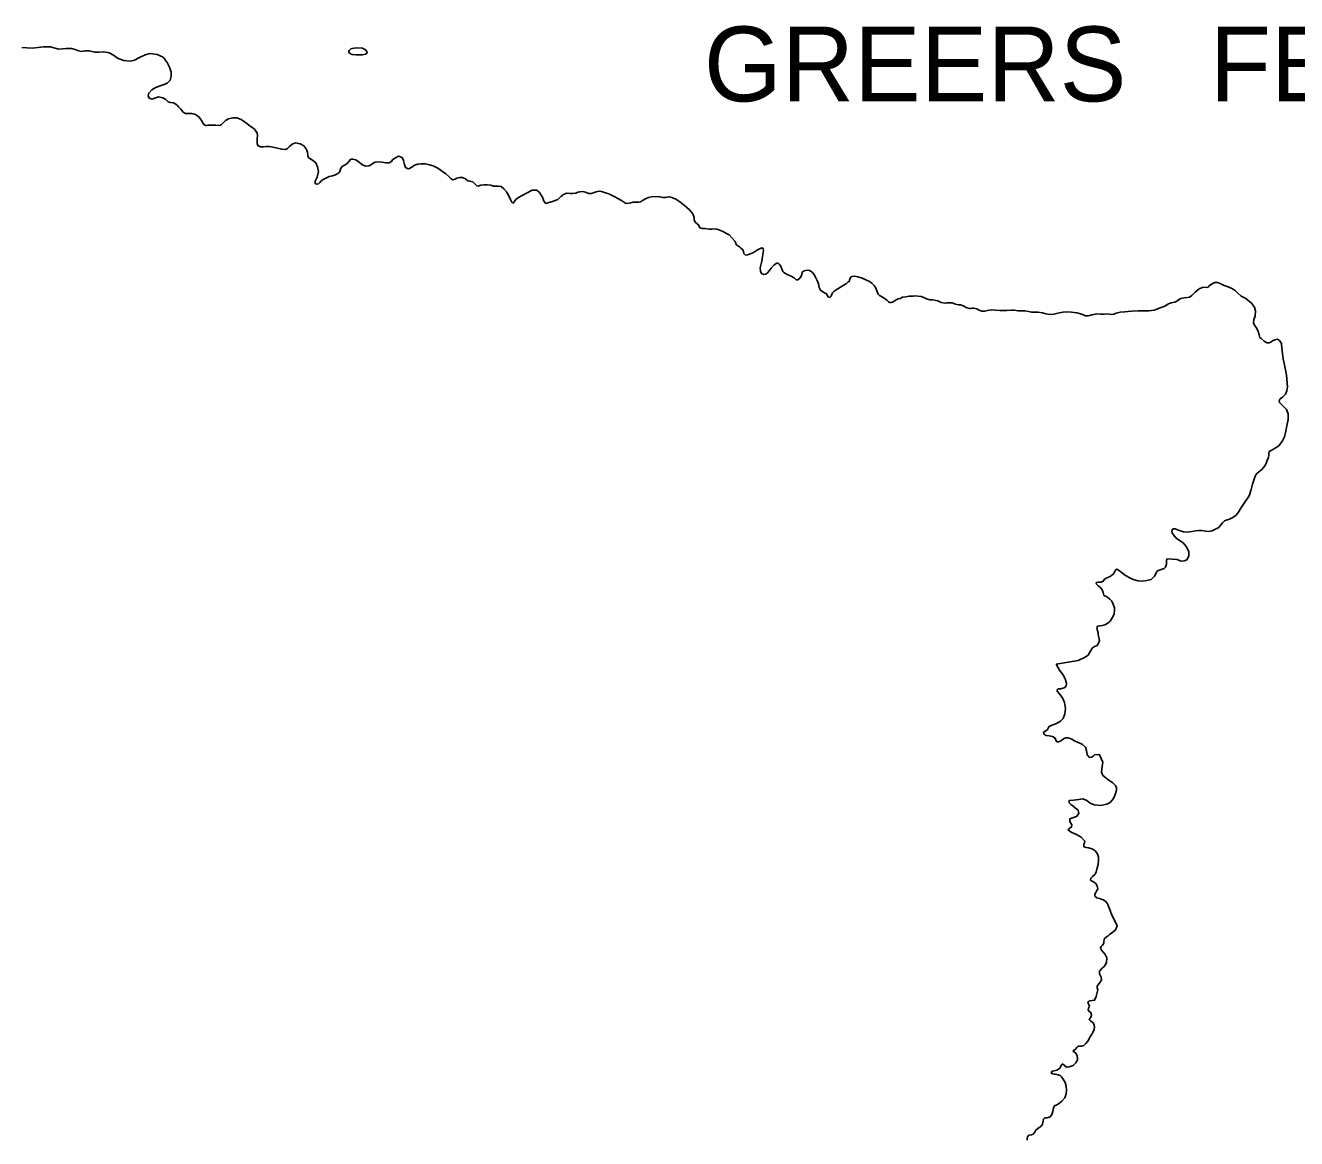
# Model space of a CAD drawing. Extents: x -939622 to -934222, y 1383701 to 1385301.
# Drawn here: x -936541.88 to -936514.97, y 1384665.88 to 1384689.45 of the extents above; entities that cross this region are included whole.
import ezdxf

# ---------------------------------------------------------------- set-up
doc = ezdxf.new("R2010")
doc.units = 0
doc.layers.add('Level 9', color=7, linetype='Continuous')

msp = doc.modelspace()

# ---------------------------------------------------------------- linework, layer by layer
at = {"layer": 'Level 9'}
for points in [[(-936540.014, 1384688.814), (-936540.106, 1384688.868), (-936540.224, 1384688.889), (-936540.329, 1384688.879), (-936540.41, 1384688.88), (-936540.467, 1384688.893), (-936540.537, 1384688.912), (-936540.624, 1384688.907), (-936540.696, 1384688.898), (-936540.759, 1384688.911), (-936540.832, 1384688.939), (-936540.905, 1384688.958), (-936541.016, 1384688.961), (-936541.094, 1384688.952), (-936541.172, 1384688.947), (-936541.278, 1384688.974), (-936541.354, 1384688.995), (-936541.498, 1384688.997), (-936541.611, 1384688.981), (-936541.731, 1384688.966), (-936541.851, 1384688.974), (-936541.957, 1384688.98)], [(-936534.746, 1384688.967), (-936534.875, 1384688.972), (-936534.923, 1384688.964), (-936534.965, 1384688.96), (-936534.991, 1384688.953), (-936535.012, 1384688.931), (-936535.026, 1384688.913), (-936535.035, 1384688.898)], [(-936535.035, 1384688.898), (-936535.031, 1384688.871), (-936535, 1384688.848), (-936534.964, 1384688.834), (-936534.879, 1384688.824), (-936534.807, 1384688.823), (-936534.744, 1384688.825), (-936534.679, 1384688.839), (-936534.649, 1384688.864), (-936534.65, 1384688.894), (-936534.679, 1384688.933), (-936534.746, 1384688.967)], [(-936535.168, 1384686.466), (-936535.2, 1384686.423), (-936535.214, 1384686.374), (-936535.234, 1384686.338), (-936535.266, 1384686.312), (-936535.319, 1384686.281), (-936535.378, 1384686.264), (-936535.447, 1384686.247), (-936535.518, 1384686.214), (-936535.574, 1384686.183), (-936535.618, 1384686.154), (-936535.65, 1384686.123), (-936535.679, 1384686.095), (-936535.709, 1384686.088), (-936535.746, 1384686.099), (-936535.747, 1384686.147), (-936535.705, 1384686.233), (-936535.678, 1384686.351), (-936535.694, 1384686.456), (-936535.732, 1384686.539), (-936535.803, 1384686.597), (-936535.861, 1384686.628), (-936535.895, 1384686.654), (-936535.903, 1384686.699), (-936535.911, 1384686.765), (-936535.934, 1384686.836), (-936535.987, 1384686.898), (-936536.066, 1384686.938), (-936536.166, 1384686.959), (-936536.237, 1384686.932), (-936536.293, 1384686.883), (-936536.333, 1384686.839), (-936536.372, 1384686.823), (-936536.453, 1384686.824), (-936536.544, 1384686.848), (-936536.641, 1384686.869), (-936536.716, 1384686.882), (-936536.785, 1384686.882), (-936536.842, 1384686.875), (-936536.902, 1384686.879), (-936536.963, 1384686.904), (-936536.974, 1384686.946), (-936536.973, 1384687.036), (-936536.97, 1384687.12), (-936536.975, 1384687.168), (-936537.034, 1384687.251), (-936537.133, 1384687.323), (-936537.222, 1384687.39), (-936537.317, 1384687.453), (-936537.405, 1384687.489), (-936537.489, 1384687.493), (-936537.581, 1384687.466), (-936537.647, 1384687.434), (-936537.696, 1384687.387), (-936537.74, 1384687.341), (-936537.778, 1384687.327), (-936537.848, 1384687.334), (-936537.926, 1384687.338), (-936538.013, 1384687.338), (-936538.064, 1384687.328), (-936538.106, 1384687.35), (-936538.157, 1384687.433), (-936538.204, 1384687.504), (-936538.284, 1384687.564), (-936538.357, 1384687.583), (-936538.447, 1384687.581), (-936538.489, 1384687.579), (-936538.541, 1384687.608), (-936538.594, 1384687.675), (-936538.638, 1384687.725), (-936538.678, 1384687.769), (-936538.745, 1384687.806), (-936538.812, 1384687.816), (-936538.863, 1384687.832), (-936538.907, 1384687.879), (-936538.971, 1384687.913), (-936539.062, 1384687.932), (-936539.198, 1384687.885), (-936539.262, 1384687.904), (-936539.285, 1384687.955), (-936539.269, 1384688.016), (-936539.205, 1384688.081), (-936539.134, 1384688.128), (-936539.051, 1384688.161), (-936538.965, 1384688.19), (-936538.882, 1384688.226), (-936538.815, 1384688.291), (-936538.796, 1384688.376), (-936538.799, 1384688.454), (-936538.832, 1384688.564), (-936538.881, 1384688.662), (-936538.968, 1384688.774), (-936539.09, 1384688.833), (-936539.241, 1384688.85), (-936539.348, 1384688.825), (-936539.478, 1384688.764), (-936539.57, 1384688.713), (-936539.665, 1384688.692), (-936539.798, 1384688.703), (-936539.934, 1384688.753), (-936540.014, 1384688.814)], [(-936529.427, 1384685.833), (-936529.531, 1384685.884), (-936529.622, 1384685.911), (-936529.683, 1384685.93), (-936529.743, 1384685.941), (-936529.797, 1384685.927), (-936529.856, 1384685.904), (-936529.901, 1384685.888), (-936529.958, 1384685.892), (-936530.022, 1384685.917), (-936530.079, 1384685.93), (-936530.142, 1384685.925), (-936530.187, 1384685.915), (-936530.228, 1384685.896), (-936530.297, 1384685.887), (-936530.345, 1384685.892), (-936530.417, 1384685.893), (-936530.474, 1384685.873), (-936530.539, 1384685.832), (-936530.582, 1384685.791), (-936530.606, 1384685.764), (-936530.724, 1384685.721), (-936530.796, 1384685.701), (-936530.861, 1384685.678), (-936530.902, 1384685.725), (-936530.934, 1384685.811), (-936530.994, 1384685.908), (-936531.05, 1384685.958), (-936531.149, 1384685.958), (-936531.27, 1384685.897), (-936531.365, 1384685.843), (-936531.442, 1384685.807), (-936531.497, 1384685.76), (-936531.532, 1384685.714), (-936531.543, 1384685.696), (-936531.564, 1384685.686), (-936531.583, 1384685.707), (-936531.609, 1384685.763), (-936531.65, 1384685.852), (-936531.698, 1384685.926), (-936531.754, 1384685.99), (-936531.806, 1384686.034), (-936531.87, 1384686.047), (-936531.921, 1384686.042), (-936531.978, 1384686.043), (-936532.03, 1384686.066), (-936532.105, 1384686.073), (-936532.171, 1384686.071), (-936532.237, 1384686.063), (-936532.296, 1384686.046), (-936532.323, 1384686.051), (-936532.373, 1384686.103), (-936532.407, 1384686.133), (-936532.471, 1384686.152), (-936532.513, 1384686.159), (-936532.562, 1384686.197), (-936532.629, 1384686.228), (-936532.689, 1384686.229), (-936532.746, 1384686.215), (-936532.784, 1384686.19), (-936532.835, 1384686.18), (-936532.869, 1384686.2), (-936532.915, 1384686.249), (-936532.977, 1384686.305), (-936533.146, 1384686.426), (-936533.25, 1384686.474), (-936533.329, 1384686.498), (-936533.41, 1384686.514), (-936533.509, 1384686.52), (-936533.575, 1384686.509), (-936533.644, 1384686.489), (-936533.682, 1384686.463), (-936533.714, 1384686.438), (-936533.749, 1384686.419), (-936533.776, 1384686.412), (-936533.831, 1384686.441), (-936533.854, 1384686.503), (-936533.875, 1384686.59), (-936533.907, 1384686.649), (-936533.98, 1384686.677), (-936534.06, 1384686.635), (-936534.106, 1384686.598), (-936534.132, 1384686.564), (-936534.183, 1384686.541), (-936534.252, 1384686.536), (-936534.336, 1384686.549), (-936534.418, 1384686.561), (-936534.477, 1384686.55), (-936534.516, 1384686.534), (-936534.557, 1384686.506), (-936534.604, 1384686.474), (-936534.679, 1384686.466), (-936534.758, 1384686.5), (-936534.814, 1384686.555), (-936534.887, 1384686.598), (-936534.948, 1384686.617), (-936534.99, 1384686.613), (-936535.036, 1384686.563), (-936535.068, 1384686.523), (-936535.115, 1384686.498), (-936535.168, 1384686.466)], [(-936524.792, 1384683.785), (-936524.806, 1384683.755), (-936524.823, 1384683.715), (-936524.849, 1384683.69), (-936524.885, 1384683.698), (-936524.921, 1384683.763), (-936524.963, 1384683.786), (-936525, 1384683.809), (-936525.043, 1384683.844), (-936525.072, 1384683.897), (-936525.086, 1384683.975), (-936525.116, 1384684.046), (-936525.151, 1384684.117), (-936525.189, 1384684.179), (-936525.226, 1384684.223), (-936525.278, 1384684.255), (-936525.339, 1384684.265), (-936525.395, 1384684.248), (-936525.431, 1384684.226), (-936525.444, 1384684.174), (-936525.464, 1384684.126), (-936525.495, 1384684.083), (-936525.525, 1384684.061), (-936525.564, 1384684.062), (-936525.607, 1384684.1), (-936525.668, 1384684.14), (-936525.735, 1384684.165), (-936525.821, 1384684.217), (-936525.846, 1384684.24), (-936525.868, 1384684.294), (-936525.888, 1384684.35), (-936525.919, 1384684.394), (-936525.944, 1384684.415), (-936525.971, 1384684.417), (-936526.024, 1384684.379), (-936526.088, 1384684.305), (-936526.134, 1384684.252), (-936526.169, 1384684.209), (-936526.207, 1384684.181), (-936526.249, 1384684.174), (-936526.295, 1384684.193), (-936526.32, 1384684.244), (-936526.322, 1384684.316), (-936526.291, 1384684.455), (-936526.268, 1384684.594), (-936526.257, 1384684.637), (-936526.253, 1384684.679), (-936526.263, 1384684.727), (-936526.288, 1384684.738), (-936526.383, 1384684.699), (-936526.468, 1384684.642), (-936526.548, 1384684.604), (-936526.589, 1384684.587), (-936526.634, 1384684.586), (-936526.671, 1384684.618), (-936526.679, 1384684.663), (-936526.692, 1384684.696), (-936526.732, 1384684.733), (-936526.763, 1384684.757), (-936526.8, 1384684.783), (-936526.834, 1384684.812), (-936526.854, 1384684.874), (-936526.978, 1384685.015), (-936527.125, 1384685.088), (-936527.231, 1384685.133), (-936527.303, 1384685.14), (-936527.354, 1384685.13), (-936527.411, 1384685.134), (-936527.49, 1384685.146), (-936527.55, 1384685.145), (-936527.598, 1384685.164), (-936527.633, 1384685.223), (-936527.692, 1384685.276), (-936527.718, 1384685.326), (-936527.719, 1384685.38), (-936527.746, 1384685.46), (-936527.821, 1384685.545), (-936527.935, 1384685.644), (-936528.024, 1384685.714), (-936528.113, 1384685.768), (-936528.192, 1384685.805), (-936528.241, 1384685.815), (-936528.295, 1384685.814), (-936528.327, 1384685.807), (-936528.381, 1384685.802), (-936528.448, 1384685.818), (-936528.517, 1384685.828), (-936528.622, 1384685.816), (-936528.685, 1384685.805), (-936528.753, 1384685.778), (-936528.818, 1384685.737), (-936528.859, 1384685.712), (-936528.895, 1384685.705), (-936528.961, 1384685.706), (-936529.012, 1384685.704), (-936529.06, 1384685.691), (-936529.125, 1384685.677), (-936529.176, 1384685.681), (-936529.241, 1384685.724), (-936529.324, 1384685.779), (-936529.427, 1384685.833)], [(-936518.784, 1384683.353), (-936518.835, 1384683.334), (-936518.885, 1384683.329), (-936518.979, 1384683.341), (-936519.039, 1384683.336), (-936519.108, 1384683.337), (-936519.192, 1384683.338), (-936519.264, 1384683.329), (-936519.3, 1384683.319), (-936519.377, 1384683.302), (-936519.434, 1384683.3), (-936519.51, 1384683.331), (-936519.616, 1384683.364), (-936519.734, 1384683.378), (-936519.836, 1384683.381), (-936519.908, 1384683.379), (-936519.995, 1384683.361), (-936520.024, 1384683.354), (-936520.105, 1384683.331), (-936520.195, 1384683.325), (-936520.276, 1384683.34), (-936520.343, 1384683.362), (-936520.434, 1384683.375), (-936520.491, 1384683.376), (-936520.572, 1384683.376), (-936520.644, 1384683.392), (-936520.72, 1384683.405), (-936520.795, 1384683.406), (-936520.858, 1384683.407), (-936520.948, 1384683.419), (-936521.005, 1384683.417), (-936521.098, 1384683.411), (-936521.176, 1384683.409), (-936521.258, 1384683.409), (-936521.342, 1384683.416), (-936521.417, 1384683.423), (-936521.465, 1384683.421), (-936521.513, 1384683.414), (-936521.567, 1384683.4), (-936521.627, 1384683.398), (-936521.684, 1384683.42), (-936521.733, 1384683.446), (-936521.8, 1384683.462), (-936521.836, 1384683.461), (-936521.863, 1384683.457), (-936521.893, 1384683.456), (-936521.95, 1384683.469), (-936522.027, 1384683.512), (-936522.081, 1384683.532), (-936522.123, 1384683.533), (-936522.187, 1384683.546), (-936522.26, 1384683.571), (-936522.329, 1384683.575), (-936522.374, 1384683.571), (-936522.413, 1384683.564), (-936522.491, 1384683.582), (-936522.562, 1384683.619), (-936522.631, 1384683.629), (-936522.67, 1384683.634), (-936522.733, 1384683.638), (-936522.803, 1384683.66), (-936522.861, 1384683.688), (-936522.913, 1384683.705), (-936522.988, 1384683.717), (-936523.039, 1384683.722), (-936523.084, 1384683.714), (-936523.171, 1384683.712), (-936523.237, 1384683.704), (-936523.309, 1384683.692), (-936523.362, 1384683.667), (-936523.398, 1384683.657), (-936523.442, 1384683.64), (-936523.489, 1384683.612), (-936523.525, 1384683.59), (-936523.551, 1384683.583), (-936523.575, 1384683.582), (-936523.609, 1384683.596), (-936523.64, 1384683.628), (-936523.717, 1384683.689), (-936523.796, 1384683.729), (-936523.827, 1384683.755), (-936523.85, 1384683.829), (-936523.873, 1384683.883), (-936523.911, 1384683.939), (-936523.958, 1384683.991), (-936524.01, 1384684.026), (-936524.089, 1384684.06), (-936524.162, 1384684.093), (-936524.253, 1384684.127), (-936524.32, 1384684.137), (-936524.374, 1384684.132), (-936524.403, 1384684.122), (-936524.423, 1384684.076), (-936524.439, 1384684.025), (-936524.457, 1384684.018), (-936524.504, 1384683.978), (-936524.569, 1384683.943), (-936524.625, 1384683.905), (-936524.681, 1384683.873), (-936524.754, 1384683.823), (-936524.792, 1384683.785)], [(-936516.385, 1384678.993), (-936516.312, 1384679.031), (-936516.247, 1384679.081), (-936516.198, 1384679.14), (-936516.158, 1384679.204), (-936516.086, 1384679.309), (-936515.966, 1384679.487), (-936515.925, 1384679.623), (-936515.898, 1384679.732), (-936515.876, 1384679.802), (-936515.852, 1384679.884), (-936515.818, 1384679.946), (-936515.771, 1384679.992), (-936515.71, 1384680.039), (-936515.657, 1384680.092), (-936515.626, 1384680.147), (-936515.603, 1384680.193), (-936515.587, 1384680.244), (-936515.559, 1384680.296), (-936515.555, 1384680.366), (-936515.542, 1384680.429), (-936515.489, 1384680.458), (-936515.341, 1384680.544), (-936515.26, 1384680.649), (-936515.224, 1384680.737), (-936515.195, 1384680.855), (-936515.168, 1384680.973), (-936515.145, 1384681.103), (-936515.146, 1384681.227), (-936515.176, 1384681.316), (-936515.232, 1384681.371), (-936515.294, 1384681.427), (-936515.325, 1384681.465), (-936515.332, 1384681.501), (-936515.312, 1384681.54), (-936515.263, 1384681.578), (-936515.201, 1384681.637), (-936515.168, 1384681.71), (-936515.158, 1384681.795), (-936515.178, 1384682.041), (-936515.217, 1384682.223), (-936515.249, 1384682.385), (-936515.274, 1384682.61), (-936515.286, 1384682.711), (-936515.324, 1384682.776), (-936515.367, 1384682.808), (-936515.427, 1384682.794), (-936515.477, 1384682.769), (-936515.509, 1384682.744), (-936515.545, 1384682.725), (-936515.596, 1384682.726), (-936515.654, 1384682.763), (-936515.716, 1384682.816), (-936515.741, 1384682.842), (-936515.757, 1384682.896), (-936515.775, 1384682.964), (-936515.807, 1384683.032), (-936515.854, 1384683.1), (-936515.88, 1384683.148), (-936515.867, 1384683.22), (-936515.842, 1384683.29), (-936515.833, 1384683.402), (-936515.854, 1384683.479), (-936515.92, 1384683.567), (-936516.043, 1384683.663), (-936516.138, 1384683.717), (-936516.206, 1384683.781), (-936516.265, 1384683.834), (-936516.338, 1384683.879), (-936516.417, 1384683.91), (-936516.496, 1384683.941), (-936516.582, 1384683.983), (-936516.639, 1384684.003), (-936516.702, 1384684.001), (-936516.767, 1384683.969), (-936516.817, 1384683.931), (-936516.84, 1384683.903), (-936516.879, 1384683.896), (-936516.942, 1384683.903), (-936517.028, 1384683.87), (-936517.113, 1384683.802), (-936517.186, 1384683.73), (-936517.233, 1384683.696), (-936517.278, 1384683.685), (-936517.35, 1384683.683), (-936517.416, 1384683.669), (-936517.46, 1384683.646), (-936517.504, 1384683.606), (-936517.545, 1384683.587), (-936517.623, 1384683.572), (-936517.676, 1384683.556), (-936517.753, 1384683.505), (-936517.889, 1384683.453), (-936517.984, 1384683.42), (-936518.095, 1384683.404), (-936518.218, 1384683.404), (-936518.317, 1384683.404), (-936518.464, 1384683.399), (-936518.602, 1384683.386), (-936518.698, 1384683.374), (-936518.784, 1384683.353)], [(-936520.058, 1384675.922), (-936519.589, 1384676.003), (-936519.456, 1384676.067), (-936519.379, 1384676.118), (-936519.348, 1384676.164), (-936519.325, 1384676.216), (-936519.285, 1384676.268), (-936519.247, 1384676.299), (-936519.187, 1384676.322), (-936519.156, 1384676.368), (-936519.14, 1384676.426), (-936519.151, 1384676.492), (-936519.164, 1384676.543), (-936519.169, 1384676.597), (-936519.186, 1384676.653), (-936519.191, 1384676.707), (-936519.179, 1384676.729), (-936519.134, 1384676.733), (-936519.081, 1384676.741), (-936519.027, 1384676.757), (-936518.965, 1384676.789), (-936518.915, 1384676.836), (-936518.861, 1384676.913), (-936518.83, 1384676.992), (-936518.82, 1384677.065), (-936518.822, 1384677.119), (-936518.846, 1384677.196), (-936518.878, 1384677.258), (-936518.918, 1384677.302), (-936518.97, 1384677.346), (-936518.992, 1384677.36), (-936519.016, 1384677.362), (-936519.044, 1384677.383), (-936519.061, 1384677.442), (-936519.083, 1384677.496), (-936519.127, 1384677.552), (-936519.167, 1384677.586), (-936519.208, 1384677.627), (-936519.205, 1384677.654), (-936519.161, 1384677.662), (-936519.1, 1384677.661), (-936519.059, 1384677.68), (-936519.03, 1384677.726), (-936518.983, 1384677.755), (-936518.927, 1384677.774), (-936518.883, 1384677.803), (-936518.845, 1384677.837), (-936518.813, 1384677.883), (-936518.796, 1384677.917), (-936518.773, 1384677.938), (-936518.724, 1384677.907), (-936518.607, 1384677.814), (-936518.524, 1384677.763), (-936518.423, 1384677.715), (-936518.317, 1384677.688), (-936518.23, 1384677.681), (-936518.137, 1384677.693), (-936518.045, 1384677.72), (-936517.972, 1384677.789), (-936517.947, 1384677.834), (-936517.927, 1384677.886), (-936517.898, 1384677.908), (-936517.832, 1384677.925), (-936517.767, 1384677.951), (-936517.744, 1384677.979), (-936517.719, 1384678.04), (-936517.717, 1384678.088), (-936517.716, 1384678.127), (-936517.702, 1384678.155), (-936517.497, 1384678.137), (-936517.415, 1384678.107), (-936517.346, 1384678.109), (-936517.286, 1384678.132), (-936517.244, 1384678.208), (-936517.25, 1384678.301), (-936517.298, 1384678.408), (-936517.37, 1384678.49), (-936517.462, 1384678.553), (-936517.526, 1384678.605), (-936517.567, 1384678.652), (-936517.598, 1384678.697), (-936517.609, 1384678.744), (-936517.583, 1384678.787), (-936517.538, 1384678.789), (-936517.462, 1384678.758), (-936517.362, 1384678.728), (-936517.281, 1384678.718), (-936517.185, 1384678.733), (-936517.102, 1384678.748), (-936517.036, 1384678.756), (-936516.973, 1384678.752), (-936516.897, 1384678.739), (-936516.822, 1384678.732), (-936516.753, 1384678.747), (-936516.682, 1384678.779), (-936516.614, 1384678.82), (-936516.568, 1384678.873), (-936516.533, 1384678.916), (-936516.489, 1384678.956), (-936516.454, 1384678.975), (-936516.385, 1384678.993)], [(-936520.007, 1384675.403), (-936519.962, 1384675.401), (-936519.887, 1384675.421), (-936519.846, 1384675.461), (-936519.839, 1384675.521), (-936519.868, 1384675.614), (-936519.918, 1384675.706), (-936519.986, 1384675.8), (-936520.058, 1384675.922)], [(-936519.324, 1384671.394), (-936519.286, 1384671.431), (-936519.236, 1384671.474), (-936519.21, 1384671.523), (-936519.185, 1384671.611), (-936519.169, 1384671.686), (-936519.159, 1384671.768), (-936519.161, 1384671.837), (-936519.178, 1384671.911), (-936519.233, 1384671.976), (-936519.297, 1384672.017), (-936519.37, 1384672.033), (-936519.424, 1384672.041), (-936519.469, 1384672.058), (-936519.471, 1384672.106), (-936519.456, 1384672.139), (-936519.451, 1384672.179), (-936519.528, 1384672.261), (-936519.626, 1384672.319), (-936519.726, 1384672.362), (-936519.802, 1384672.408), (-936519.776, 1384672.451), (-936519.732, 1384672.473), (-936519.727, 1384672.524), (-936519.765, 1384672.595), (-936519.769, 1384672.649), (-936519.712, 1384672.674), (-936519.623, 1384672.701), (-936519.574, 1384672.762), (-936519.587, 1384672.831), (-936519.648, 1384672.874), (-936519.704, 1384672.924), (-936519.743, 1384672.956), (-936519.78, 1384672.988), (-936519.781, 1384673.037), (-936519.689, 1384673.048), (-936519.578, 1384673.062), (-936519.491, 1384673.073), (-936519.409, 1384673.039), (-936519.339, 1384672.984), (-936519.251, 1384672.944), (-936519.116, 1384672.935), (-936518.981, 1384672.959), (-936518.913, 1384672.997), (-936518.863, 1384673.049), (-936518.826, 1384673.11), (-936518.8, 1384673.183), (-936518.781, 1384673.258), (-936518.776, 1384673.307), (-936518.799, 1384673.357), (-936518.857, 1384673.413), (-936518.933, 1384673.462), (-936519.007, 1384673.518), (-936519.071, 1384673.57), (-936519.096, 1384673.636), (-936519.082, 1384673.768), (-936519.077, 1384673.802), (-936519.066, 1384673.853), (-936519.138, 1384674.005), (-936519.184, 1384674.012), (-936519.246, 1384674.002), (-936519.273, 1384673.98), (-936519.311, 1384673.955), (-936519.353, 1384673.951), (-936519.397, 1384674.004), (-936519.414, 1384674.097), (-936519.434, 1384674.169), (-936519.504, 1384674.23), (-936519.589, 1384674.267), (-936519.671, 1384674.299), (-936519.723, 1384674.336), (-936519.802, 1384674.368), (-936519.855, 1384674.363), (-936519.921, 1384674.329), (-936519.956, 1384674.301), (-936520.009, 1384674.279), (-936520.04, 1384674.281), (-936520.061, 1384674.316), (-936520.077, 1384674.358), (-936520.132, 1384674.39), (-936520.205, 1384674.406), (-936520.265, 1384674.414), (-936520.32, 1384674.443), (-936520.324, 1384674.482), (-936520.279, 1384674.507), (-936520.238, 1384674.544), (-936520.218, 1384674.58), (-936520.201, 1384674.608), (-936520.165, 1384674.627), (-936520.046, 1384674.666), (-936519.963, 1384674.716), (-936519.911, 1384674.777), (-936519.874, 1384674.874), (-936519.859, 1384674.989), (-936519.88, 1384675.111), (-936519.912, 1384675.195), (-936519.964, 1384675.269), (-936519.995, 1384675.301), (-936520.035, 1384675.351), (-936520.033, 1384675.384), (-936520.007, 1384675.403)], [(-936520.136, 1384667.248), (-936520.164, 1384667.271), (-936520.144, 1384667.305), (-936520.099, 1384667.318), (-936520.045, 1384667.328), (-936520.004, 1384667.347), (-936519.974, 1384667.378), (-936519.96, 1384667.411), (-936519.946, 1384667.445), (-936519.919, 1384667.46), (-936519.882, 1384667.425), (-936519.834, 1384667.393), (-936519.78, 1384667.401), (-936519.696, 1384667.427), (-936519.638, 1384667.482), (-936519.606, 1384667.549), (-936519.601, 1384667.597), (-936519.615, 1384667.645), (-936519.64, 1384667.686), (-936519.67, 1384667.707), (-936519.695, 1384667.727), (-936519.686, 1384667.748), (-936519.654, 1384667.77), (-936519.619, 1384667.807), (-936519.598, 1384667.829), (-936519.574, 1384667.838), (-936519.52, 1384667.834), (-936519.47, 1384667.853), (-936519.437, 1384667.89), (-936519.385, 1384667.942), (-936519.333, 1384668.033), (-936519.287, 1384668.113), (-936519.253, 1384668.191), (-936519.242, 1384668.255), (-936519.255, 1384668.306), (-936519.28, 1384668.341), (-936519.332, 1384668.37), (-936519.357, 1384668.402), (-936519.336, 1384668.43), (-936519.313, 1384668.467), (-936519.308, 1384668.5), (-936519.324, 1384668.548), (-936519.355, 1384668.571), (-936519.377, 1384668.603), (-936519.372, 1384668.64), (-936519.352, 1384668.685), (-936519.368, 1384668.73), (-936519.384, 1384668.763), (-936519.363, 1384668.787), (-936519.333, 1384668.794), (-936519.241, 1384668.808), (-936519.207, 1384668.89), (-936519.185, 1384668.975), (-936519.177, 1384669.029), (-936519.19, 1384669.074), (-936519.191, 1384669.107), (-936519.153, 1384669.159), (-936519.118, 1384669.199), (-936519.098, 1384669.25), (-936519.105, 1384669.295), (-936519.118, 1384669.328), (-936519.137, 1384669.369), (-936519.135, 1384669.424), (-936519.086, 1384669.479), (-936519.03, 1384669.534), (-936518.99, 1384669.61), (-936518.986, 1384669.704), (-936519.021, 1384669.781), (-936519.052, 1384669.819), (-936519.095, 1384669.872), (-936519.117, 1384669.914), (-936519.1, 1384669.95), (-936519.074, 1384669.975), (-936519.048, 1384670.015), (-936519.046, 1384670.057), (-936519.035, 1384670.117), (-936518.997, 1384670.148), (-936518.958, 1384670.17), (-936518.923, 1384670.198), (-936518.858, 1384670.251), (-936518.799, 1384670.297), (-936518.766, 1384670.385), (-936518.835, 1384670.531), (-936518.876, 1384670.611), (-936518.911, 1384670.706), (-936518.94, 1384670.781), (-936518.972, 1384670.849), (-936519.006, 1384670.903), (-936519.064, 1384670.934), (-936519.137, 1384670.96), (-936519.197, 1384670.976), (-936519.237, 1384671.014), (-936519.238, 1384671.053), (-936519.218, 1384671.09), (-936519.192, 1384671.13), (-936519.175, 1384671.166), (-936519.185, 1384671.232), (-936519.223, 1384671.285), (-936519.278, 1384671.323), (-936519.329, 1384671.355), (-936519.324, 1384671.394)], [(-936520.667, 1384665.85), (-936520.67, 1384665.889), (-936520.665, 1384665.919), (-936520.633, 1384665.956), (-936520.579, 1384665.957), (-936520.543, 1384665.973), (-936520.506, 1384666.019), (-936520.483, 1384666.061), (-936520.441, 1384666.093), (-936520.371, 1384666.145), (-936520.345, 1384666.185), (-936520.339, 1384666.215), (-936520.334, 1384666.251), (-936520.326, 1384666.294), (-936520.297, 1384666.318), (-936520.243, 1384666.323), (-936520.18, 1384666.342), (-936520.146, 1384666.394), (-936520.129, 1384666.452), (-936520.118, 1384666.506), (-936520.107, 1384666.548), (-936520.09, 1384666.576), (-936520.045, 1384666.598), (-936519.983, 1384666.629), (-936519.939, 1384666.675), (-936519.869, 1384666.746), (-936519.844, 1384666.828), (-936519.837, 1384666.906), (-936519.845, 1384666.987), (-936519.865, 1384667.068), (-936519.906, 1384667.142), (-936519.943, 1384667.186), (-936519.97, 1384667.213), (-936520.013, 1384667.23), (-936520.073, 1384667.246), (-936520.094, 1384667.246), (-936520.136, 1384667.248)]]:
    msp.add_lwpolyline(points, dxfattribs=at)

# ---------------------------------------------------------------- texts
msp.add_text('GREERS   FERRY   LAKE', height=1.584, dxfattribs=at).set_placement((-936527.514, 1384687.839))

doc.saveas('drawing.dxf')
